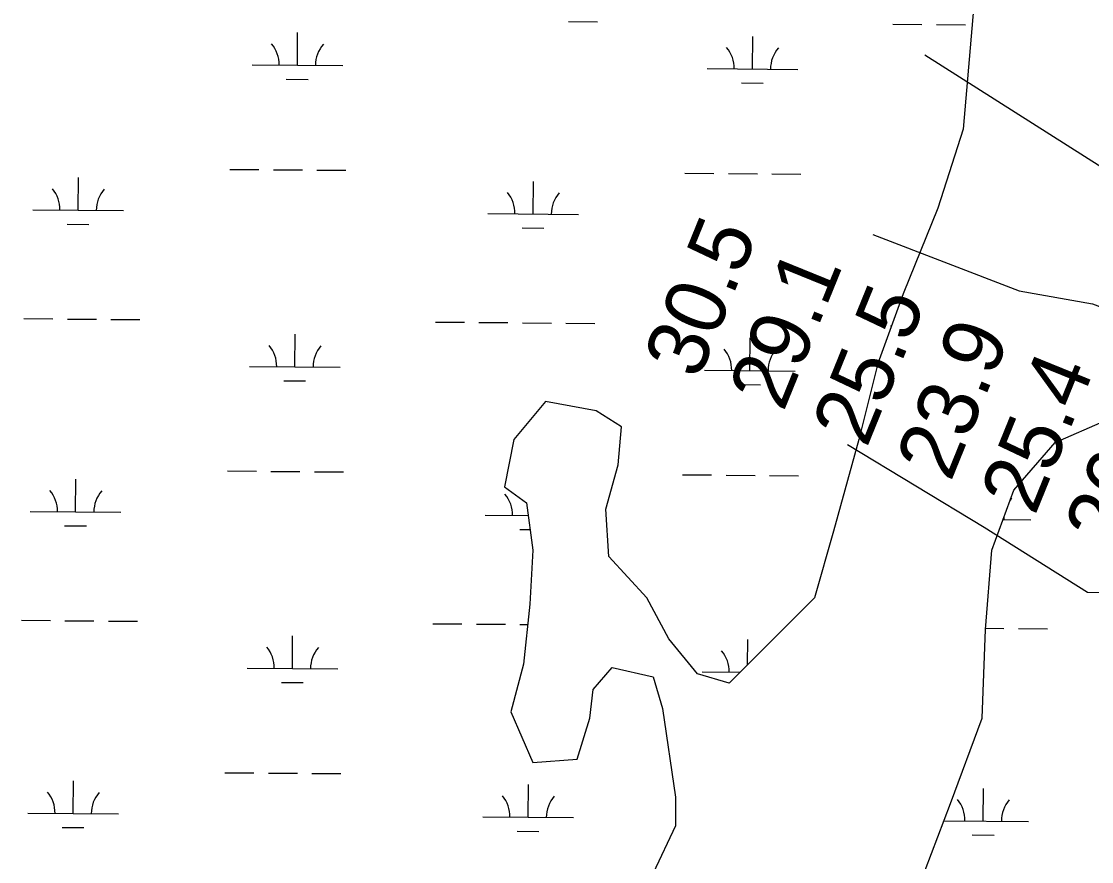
# Model space of a CAD drawing. Extents: x 3271442 to 3309282, y 752266 to 777610.
# Drawn here: x 3288494 to 3289675, y 772387 to 773314 of the extents above; entities that cross this region are included whole.
import ezdxf

# ---------------------------------------------------------------- set-up
doc = ezdxf.new("R2010")
doc.units = 0
for name, color, linetype in [('V-RIVR-RANG', 7, 'Continuous'), ('V-SITE-VEGE', 7, 'Continuous'), ('V-TOPO-MINR', 7, 'Continuous'), ('V-WETL-SWMP', 7, 'Continuous')]:
    doc.layers.add(name, color=color, linetype=linetype)

msp = doc.modelspace()

# ---------------------------------------------------------------- linework, layer by layer
at = {"layer": 'V-SITE-VEGE'}
msp.add_lwpolyline([(3289491.3, 772378), (3289519.2, 772451.3), (3289554.1, 772545.6), (3289557.6, 772643.4), (3289564.6, 772730.7), (3289589, 772797.1), (3289634.4, 772849.5), (3289690.2, 772873.9)], dxfattribs=at)
at = {"layer": 'V-TOPO-MINR'}
for points in [[(3289490.9, 773277.2), (3289961.7, 772978.2)], [(3289433.6, 773078.9), (3289595, 773016.7), (3289675.7, 773002.3), (3289751.6, 772973.6), (3289808.5, 772935.5), (3289846.4, 772883.1), (3289846.3, 772840.4), (3289831.8, 772773.9), (3289793.7, 772717), (3289731.9, 772683.9), (3289670.1, 772684.1), (3289556.3, 772755.6), (3289405.4, 772847)]]:
    msp.add_lwpolyline(points, dxfattribs=at)
at = {"layer": 'V-WETL-SWMP'}
for p, q in [((3289550.6, 773401.3), (3289533.2, 773195.2)), ((3289097.7, 773313.8), (3289129.7, 773313.6)), ((3289455.6, 773310.9), (3289487.6, 773310.6)), ((3289503.6, 773310.5), (3289535.6, 773310.2)), ((3288798.7, 773265.6), (3288799, 773301.6)), ((3289300.6, 773261.4), (3289300.9, 773297.4)), ((3288748.7, 773266), (3288848.7, 773265.1)), ((3289250.6, 773261.8), (3289350.6, 773261)), ((3288786.5, 773250.2), (3288810.5, 773250)), ((3289288.4, 773246.1), (3289312.4, 773245.9)), ((3289533.2, 773195.2), (3289505.3, 773107.9)), ((3288556.9, 773105.7), (3288557.2, 773141.7)), ((3288724.3, 773150.7), (3288756.3, 773150.5)), ((3288772.3, 773150.3), (3288804.3, 773150.1)), ((3288820.3, 773149.9), (3288852.3, 773149.7)), ((3289226.2, 773146.6), (3289258.2, 773146.3)), ((3289274.2, 773146.2), (3289306.2, 773145.9)), ((3289322.2, 773145.8), (3289354.2, 773145.5)), ((3289058.8, 773101.5), (3289059.1, 773137.5)), ((3288506.9, 773106.1), (3288606.9, 773105.3)), ((3289505.3, 773107.9), (3289466.9, 773013.6)), ((3289008.8, 773102), (3289108.8, 773101.1)), ((3288544.7, 773090.3), (3288568.7, 773090.1)), ((3289046.6, 773086.2), (3289070.6, 773086)), ((3289466.9, 773013.6), (3289438.9, 772936.8)), ((3288497, 772986.1), (3288529, 772985.8)), ((3288545, 772985.7), (3288577, 772985.4)), ((3288593, 772985.3), (3288625, 772985)), ((3288950.9, 772982.4), (3288982.9, 772982.1)), ((3288998.9, 772982), (3289030.9, 772981.7)), ((3289046.9, 772981.6), (3289078.9, 772981.3)), ((3289094.9, 772981.2), (3289126.9, 772980.9)), ((3289452.8, 772978.2), (3289454, 772978.2)), ((3288795.9, 772932.9), (3288796.2, 772968.9)), ((3289297.8, 772928.8), (3289298.1, 772964.8)), ((3288745.9, 772933.3), (3288845.9, 772932.5)), ((3289247.8, 772929.2), (3289347.8, 772928.3)), ((3289438.9, 772936.8), (3289418, 772853)), ((3288783.8, 772917.6), (3288807.8, 772917.4)), ((3289285.7, 772913.4), (3289309.7, 772913.2)), ((3289072.5, 772894.9), (3289037.6, 772853)), ((3289128.3, 772884.4), (3289072.5, 772894.9)), ((3289156.2, 772866.9), (3289128.3, 772884.4)), ((3289634.4, 772849.5), (3289690.2, 772873.9)), ((3289152.7, 772825), (3289156.2, 772866.9)), ((3289037.6, 772853), (3289027.1, 772800.6)), ((3289418, 772853), (3289390.1, 772751.7)), ((3289589, 772797.1), (3289634.4, 772849.5)), ((3289138.8, 772776.1), (3289152.7, 772825)), ((3288554.1, 772773), (3288554.4, 772809)), ((3288721.6, 772818.1), (3288753.6, 772817.8)), ((3288769.6, 772817.7), (3288801.6, 772817.4)), ((3288817.6, 772817.3), (3288849.6, 772817)), ((3289223.5, 772813.9), (3289255.5, 772813.7)), ((3289271.5, 772813.5), (3289303.5, 772813.3)), ((3289319.5, 772813.1), (3289351.5, 772812.9)), ((3289027.1, 772800.6), (3289051.5, 772783.1)), ((3289564.6, 772730.7), (3289589, 772797.1)), ((3288504.1, 772773.4), (3288604.1, 772772.6)), ((3289051.5, 772783.1), (3289058.5, 772730.7)), ((3289142.3, 772723.8), (3289138.8, 772776.1)), ((3289006, 772769.3), (3289053.4, 772768.9)), ((3289577.1, 772764.6), (3289607.9, 772764.3)), ((3288542, 772757.7), (3288566, 772757.5)), ((3289043.9, 772753.5), (3289055.5, 772753.5)), ((3289390.1, 772751.7), (3289369.1, 772678.3)), ((3289058.5, 772730.7), (3289055, 772671.4)), ((3289557.6, 772643.4), (3289564.6, 772730.7)), ((3289184.2, 772678.3), (3289142.3, 772723.8)), ((3289055, 772671.4), (3289048, 772605)), ((3289208.6, 772632.9), (3289184.2, 772678.3)), ((3289369.1, 772678.3), (3289320.3, 772629.5)), ((3288494.3, 772653.4), (3288526.3, 772653.2)), ((3288542.3, 772653), (3288574.3, 772652.8)), ((3288590.3, 772652.6), (3288622.3, 772652.4)), ((3288948.2, 772649.7), (3288980.2, 772649.4)), ((3288996.2, 772649.3), (3289028.2, 772649)), ((3289044.2, 772648.9), (3289052.6, 772648.8)), ((3289554.1, 772545.6), (3289557.6, 772643.4)), ((3289557.7, 772644.7), (3289578.1, 772644.5)), ((3289594.1, 772644.4), (3289626.1, 772644.1)), ((3288793.2, 772600.2), (3288793.5, 772636.2)), ((3289240, 772594.5), (3289208.6, 772632.9)), ((3289295.2, 772604.3), (3289295.4, 772632.1)), ((3289320.3, 772629.5), (3289274.9, 772584.1)), ((3288743.2, 772600.6), (3288843.2, 772599.8)), ((3289048, 772605), (3289034.1, 772552.6)), ((3289124.8, 772577.1), (3289145.8, 772601.5)), ((3289145.8, 772601.5), (3289191.1, 772591)), ((3289245.1, 772596.5), (3289287, 772596.2)), ((3288781.1, 772584.9), (3288805.1, 772584.7)), ((3289191.1, 772591), (3289201.6, 772556.1)), ((3289274.9, 772584.1), (3289240, 772594.5)), ((3289121.3, 772545.6), (3289124.8, 772577.1)), ((3289034.1, 772552.6), (3289058.5, 772496.7)), ((3289201.6, 772556.1), (3289215.6, 772458.3)), ((3289107.4, 772500.2), (3289121.3, 772545.6)), ((3289519.2, 772451.3), (3289554.1, 772545.6)), ((3289058.5, 772496.7), (3289107.4, 772500.2)), ((3288718.8, 772485.4), (3288750.8, 772485.1)), ((3288766.8, 772485), (3288798.8, 772484.7)), ((3288814.8, 772484.6), (3288846.8, 772484.3)), ((3288551.4, 772440.4), (3288551.7, 772476.4)), ((3289053.3, 772436.2), (3289053.6, 772472.2)), ((3289555.2, 772432.1), (3289555.5, 772468.1)), ((3289215.6, 772458.3), (3289215.6, 772426.9)), ((3289491.3, 772378), (3289519.2, 772451.3)), ((3288501.4, 772440.8), (3288601.4, 772439.9)), ((3289003.3, 772436.6), (3289103.3, 772435.8)), ((3289512, 772432.4), (3289605.2, 772431.7)), ((3288539.3, 772425), (3288563.3, 772424.8)), ((3289041.2, 772420.9), (3289065.2, 772420.7)), ((3289215.6, 772426.9), (3289191.1, 772374.5)), ((3289543.1, 772416.8), (3289567.1, 772416.6))]:
    msp.add_line(p, q, dxfattribs=at)
for centre, start, end in [((3288743.4, 773266.5), 358.7563, 40.2999), ((3288853.9, 773265.6), 138.7563, 180.2999), ((3289245.3, 773262.4), 358.7563, 40.2999), ((3289355.8, 773261.4), 138.7563, 180.2999), ((3288501.6, 773106.6), 358.7563, 40.2999), ((3288612.1, 773105.7), 138.7563, 180.2999), ((3289003.5, 773102.5), 358.7563, 40.2999), ((3289114, 773101.6), 138.7563, 180.2999), ((3288740.7, 772933.8), 358.7563, 40.2999), ((3288851.2, 772932.9), 138.7563, 180.2999), ((3289242.6, 772929.7), 358.7563, 40.2999), ((3289353.1, 772928.8), 138.7563, 180.2999), ((3288498.9, 772773.9), 358.7563, 40.2999), ((3288609.4, 772773), 138.7563, 180.2999), ((3289000.8, 772769.8), 358.7563, 40.2999), ((3289613.2, 772764.8), 138.7563, 143.4192), ((3289613.2, 772764.8), 176.1533, 180.2999), ((3288738, 772601.2), 358.7563, 40.2999), ((3288848.4, 772600.2), 138.7563, 180.2999), ((3289239.8, 772597), 358.7563, 40.2999), ((3288496.2, 772441.3), 358.7563, 40.2999), ((3288606.6, 772440.4), 138.7563, 180.2999), ((3288998, 772437.1), 358.7563, 40.2999), ((3289108.5, 772436.2), 138.7563, 180.2999), ((3289499.9, 772433), 358.7563, 40.2999), ((3289610.4, 772432.1), 138.7563, 180.2999)]:
    msp.add_arc(centre, 35.2, start, end, dxfattribs=at)

# ---------------------------------------------------------------- texts
at = {"layer": 'V-RIVR-RANG'}
for s, p in [('30.5', (3289241.1, 772917.4)), ('29.1', (3289334.7, 772882.2)), ('25.5', (3289426.6, 772842.6)), ('23.9', (3289519.2, 772805)), ('25.4', (3289612.1, 772767.8)), ('26.5', (3289704.8, 772730.4))]:
    msp.add_text(s, height=67, rotation=67.8983, dxfattribs=at).set_placement(p)

doc.saveas('drawing.dxf')
